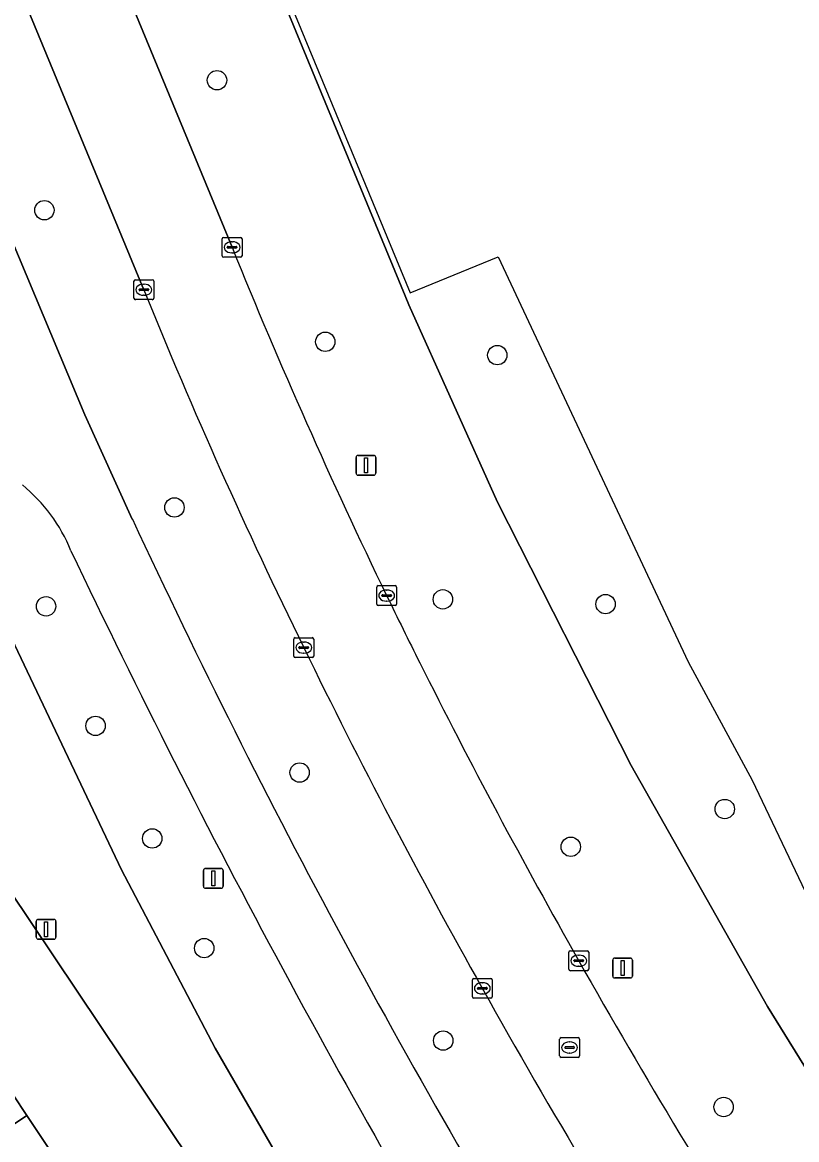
# Model space of a CAD drawing. Extents: x 158793 to 159888, y 384317 to 385256.
# Drawn here: x 159254.9 to 159294, y 384648 to 384704.4 of the extents above; entities that cross this region are included whole.
import ezdxf

# ---------------------------------------------------------------- set-up
doc = ezdxf.new("R2010")
doc.units = 0
for name, color, linetype in [('IMGEO_Berm_groen', 7, 'Continuous'), ('IMGEO_Boom', 7, 'Continuous'), ('IMGEO_Fietspad_gesloten', 7, 'Continuous'), ('IMGEO_Groenvoorziening', 7, 'Continuous'), ('IMGEO_Hek', 7, 'Continuous'), ('IMGEO_Kolk', 7, 'Continuous'), ('IMGEO_Lichtmast', 7, 'Continuous'), ('IMGEO_Pand', 7, 'Continuous'), ('IMGEO_Rijbaan_lokaal_gesloten', 7, 'Continuous'), ('IMGEO_Rioolput', 7, 'Continuous'), ('IMGEO_Voetpad_open', 7, 'Continuous')]:
    doc.layers.add(name, color=color, linetype=linetype)

msp = doc.modelspace()

# ---------------------------------------------------------------- linework, layer by layer
at = {"layer": 'IMGEO_Berm_groen'}
for points in [[(159216.952, 384783.693), (159217.253, 384782.828), (159218.327, 384780.517), (159221.58, 384772.678), (159236.092, 384737.711), (159251.77, 384699.675), (159258.087, 384684.588), (159260.49, 384679.327)], [(159278.91, 384680.193), (159274.429, 384690.144), (159274.24, 384690.602), (159261.949, 384720.397), (159249.737, 384750), (159238.159, 384778.066), (159231.399, 384775.338), (159237.799, 384759.848), (159247.134, 384737.413), (159257.442, 384712.623), (159265.522, 384693.043)], [(159261.072, 384690.903), (159252.164, 384712.413)], [(159333.494, 384583.345), (159340.335, 384575.84), (159343.091, 384578.482), (159297.497, 384646.725), (159292.522, 384654.756), (159285.647, 384666.91), (159278.91, 384680.193)]]:
    msp.add_lwpolyline(points, dxfattribs=at)
for centre, radius, start, end in [((159535.027, 384802.109), 290.738, 202.03266, 205.81965), ((159518.922, 384795.287), 278.178, 202.03927, 206.11117), ((159630.764, 384851.923), 408.524, 204.99165, 211.63886), ((159584.731, 384826.924), 346.288, 205.93373, 206.55818), ((159569.535, 384819.292), 334.191, 205.98761, 209.31406), ((159568.012, 384818.78), 327.692, 206.59154, 209.57085), ((159555.452, 384810.251), 312.561, 209.34732, 213.05794), ((159551.919, 384807.994), 313.301, 209.08982, 212.99951)]:
    msp.add_arc(centre, radius, start, end, dxfattribs=at)
at = {"layer": 'IMGEO_Boom'}
for centre in [(159264.758, 384701.469), (159256.055, 384694.914), (159270.219, 384688.277), (159278.893, 384687.605), (159262.613, 384679.922), (159276.149, 384675.289), (159256.139, 384674.936), (159284.352, 384675.048), (159258.633, 384668.911), (159268.925, 384666.555), (159290.363, 384664.715), (159261.494, 384663.23), (159282.598, 384662.811), (159264.113, 384657.7), (159276.164, 384653.038), (159290.306, 384649.69)]:
    msp.add_circle(centre, 0.489, dxfattribs=at)
at = {"layer": 'IMGEO_Fietspad_gesloten'}
for points in [[(159189.989, 384861.726), (159193.702, 384853.271), (159197.148, 384845.121), (159197.235, 384844.915), (159206.276, 384823.163), (159214.516, 384803.279), (159219.931, 384790.229), (159221.439, 384786.574), (159221.922, 384785.43), (159224.228, 384779.872), (159233.011, 384758.687), (159242.416, 384735.94), (159252.164, 384712.413), (159261.072, 384690.903)], [(159265.522, 384693.043), (159257.442, 384712.623), (159247.134, 384737.413), (159237.799, 384759.848)]]:
    msp.add_lwpolyline(points, dxfattribs=at)
for centre, radius, start, end in [((159535.027, 384802.109), 290.738, 202.03266, 205.81965), ((159518.922, 384795.287), 278.178, 202.03927, 206.11117), ((159584.731, 384826.924), 346.288, 205.93373, 206.55818), ((159569.535, 384819.292), 334.191, 205.98761, 209.31406), ((159568.012, 384818.78), 327.692, 206.59154, 209.57085), ((159555.452, 384810.251), 312.561, 209.34732, 213.05794), ((159551.919, 384807.994), 313.301, 209.08982, 212.99951)]:
    msp.add_arc(centre, radius, start, end, dxfattribs=at)
at = {"layer": 'IMGEO_Groenvoorziening'}
for points in [[(159259.345, 384775.845), (159258.476, 384779.062), (159246.475, 384781.347), (159238.159, 384778.066), (159249.737, 384750), (159261.949, 384720.397), (159274.24, 384690.602), (159274.429, 384690.144), (159278.91, 384680.193), (159285.647, 384666.91), (159292.522, 384654.756), (159297.497, 384646.725), (159343.091, 384578.482), (159343.747, 384579.11), (159344.133, 384578.71), (159340.698, 384575.458), (159343.371, 384572.63)], [(159201.289, 384776.877), (159195.743, 384773.179), (159198.516, 384769.05), (159229.19, 384723.379), (159224.283, 384720.074), (159251.833, 384678.94), (159253.112, 384675.993), (159259.952, 384661.651), (159264.67, 384652.66), (159271.444, 384640.927), (159281.072, 384626.042), (159295.14, 384605.026), (159302.978, 384593.779), (159290.294, 384585.213), (159293.251, 384580.83)], [(159271.444, 384640.927), (159264.67, 384652.66), (159259.952, 384661.651), (159253.112, 384675.993), (159251.833, 384678.94), (159245.073, 384674.375), (159284.084, 384616.156)]]:
    msp.add_lwpolyline(points, dxfattribs=at)
for centre, radius, start, end in [((159249.727, 384674.638), 8.271, 22.037, 50.8966), ((159681.434, 384879.243), 469.481, 205.41684, 211.18697)]:
    msp.add_arc(centre, radius, start, end, dxfattribs=at)
at = {"layer": 'IMGEO_Hek'}
for points in [[(159238.279, 384778.2), (159274.5, 384690.739)], [(159274.5, 384690.739), (159278.929, 384692.559), (159288.519, 384672.14), (159291.739, 384666.179), (159295.6, 384658.09), (159296.39, 384657.309), (159363.352, 384557.381)]]:
    msp.add_lwpolyline(points, dxfattribs=at)
at = {"layer": 'IMGEO_Kolk'}
for p, q in [((159265.021, 384692.617), (159265.021, 384693.469)), ((159265.096, 384693.543), (159265.948, 384693.543)), ((159265.509, 384693.323), (159265.534, 384693.323)), ((159266.022, 384693.469), (159266.022, 384692.617)), ((159265.28, 384693.037), (159265.28, 384693.049)), ((159265.718, 384693), (159265.32, 384693)), ((159265.323, 384693.086), (159265.721, 384693.086)), ((159265.532, 384692.763), (159265.507, 384692.763)), ((159265.764, 384693.049), (159265.764, 384693.037)), ((159265.948, 384692.543), (159265.096, 384692.543)), ((159260.571, 384690.477), (159260.571, 384691.329)), ((159260.646, 384691.403), (159261.498, 384691.403)), ((159260.83, 384690.897), (159260.83, 384690.909)), ((159260.873, 384690.946), (159261.271, 384690.946)), ((159261.059, 384691.183), (159261.084, 384691.183)), ((159261.314, 384690.909), (159261.314, 384690.897)), ((159261.572, 384691.329), (159261.572, 384690.477)), ((159261.498, 384690.403), (159260.646, 384690.403)), ((159261.268, 384690.86), (159260.87, 384690.86)), ((159261.082, 384690.623), (159261.057, 384690.623)), ((159272.813, 384675.055), (159272.813, 384675.907)), ((159272.888, 384675.981), (159273.74, 384675.981)), ((159273.301, 384675.761), (159273.326, 384675.761)), ((159273.814, 384675.907), (159273.814, 384675.055)), ((159273.072, 384675.475), (159273.072, 384675.487)), ((159273.51, 384675.438), (159273.112, 384675.438)), ((159273.115, 384675.524), (159273.513, 384675.524)), ((159273.324, 384675.201), (159273.299, 384675.201)), ((159273.556, 384675.487), (159273.556, 384675.475)), ((159273.74, 384674.981), (159272.888, 384674.981)), ((159268.634, 384672.431), (159268.634, 384673.283)), ((159268.709, 384673.357), (159269.561, 384673.357)), ((159268.893, 384672.851), (159268.893, 384672.863)), ((159268.936, 384672.9), (159269.334, 384672.9)), ((159269.122, 384673.137), (159269.147, 384673.137)), ((159269.377, 384672.863), (159269.377, 384672.851)), ((159269.635, 384673.283), (159269.635, 384672.431)), ((159269.561, 384672.357), (159268.709, 384672.357)), ((159269.331, 384672.814), (159268.933, 384672.814)), ((159269.145, 384672.577), (159269.12, 384672.577)), ((159282.502, 384656.638), (159282.502, 384657.49)), ((159282.577, 384657.564), (159283.429, 384657.564)), ((159282.761, 384657.058), (159282.761, 384657.07)), ((159282.804, 384657.107), (159283.202, 384657.107)), ((159282.99, 384657.344), (159283.015, 384657.344)), ((159283.245, 384657.07), (159283.245, 384657.058)), ((159283.503, 384657.49), (159283.503, 384656.638)), ((159283.429, 384656.564), (159282.577, 384656.564)), ((159283.199, 384657.021), (159282.801, 384657.021)), ((159283.013, 384656.784), (159282.988, 384656.784)), ((159277.637, 384655.247), (159277.637, 384656.099)), ((159277.712, 384656.173), (159278.564, 384656.173)), ((159278.125, 384655.953), (159278.15, 384655.953)), ((159278.638, 384656.099), (159278.638, 384655.247)), ((159277.896, 384655.667), (159277.896, 384655.679)), ((159278.334, 384655.63), (159277.936, 384655.63)), ((159277.939, 384655.716), (159278.337, 384655.716)), ((159278.148, 384655.393), (159278.123, 384655.393)), ((159278.38, 384655.679), (159278.38, 384655.667)), ((159278.564, 384655.173), (159277.712, 384655.173))]:
    msp.add_line(p, q, dxfattribs=at)
for points in [[(159265.021, 384692.617), (159265.021, 384693.469)], [(159265.096, 384693.543), (159265.948, 384693.543)], [(159266.022, 384693.469), (159266.022, 384692.617)], [(159265.948, 384692.543), (159265.096, 384692.543)], [(159260.571, 384690.477), (159260.571, 384691.329)], [(159260.646, 384691.403), (159261.498, 384691.403)], [(159261.572, 384691.329), (159261.572, 384690.477)], [(159261.498, 384690.403), (159260.646, 384690.403)], [(159272.813, 384675.055), (159272.813, 384675.907)], [(159272.888, 384675.981), (159273.74, 384675.981)], [(159273.814, 384675.907), (159273.814, 384675.055)], [(159273.74, 384674.981), (159272.888, 384674.981)], [(159268.634, 384672.431), (159268.634, 384673.283)], [(159268.709, 384673.357), (159269.561, 384673.357)], [(159269.635, 384673.283), (159269.635, 384672.431)], [(159269.561, 384672.357), (159268.709, 384672.357)], [(159282.502, 384656.638), (159282.502, 384657.49)], [(159282.577, 384657.564), (159283.429, 384657.564)], [(159283.503, 384657.49), (159283.503, 384656.638)], [(159283.429, 384656.564), (159282.577, 384656.564)], [(159277.637, 384655.247), (159277.637, 384656.099)], [(159277.712, 384656.173), (159278.564, 384656.173)], [(159278.638, 384656.099), (159278.638, 384655.247)], [(159278.564, 384655.173), (159277.712, 384655.173)]]:
    msp.add_lwpolyline(points, dxfattribs=at)
for centre, radius, start, end in [((159265.098, 384693.467), 0.0765, 91.552, 178.448), ((159265.098, 384693.467), 0.0765, 91.552, 178.448), ((159265.946, 384693.467), 0.0765, 1.552, 88.448), ((159265.946, 384693.467), 0.0765, 1.552, 88.448), ((159265.098, 384692.619), 0.0765, 181.552, 268.448), ((159265.098, 384692.619), 0.0765, 181.552, 268.448), ((159265.32, 384693.046), 0.0403, 85.8775, 175.7526), ((159265.317, 384693.036), 0.0366, 178.938, 274.7102), ((159265.721, 384693.043), 0.043, 264.8664, 352.4533), ((159265.725, 384693.048), 0.0386, 1.7309, 96.639), ((159265.946, 384692.619), 0.0765, 271.552, 358.448), ((159265.946, 384692.619), 0.0765, 271.552, 358.448), ((159260.648, 384691.327), 0.0765, 91.552, 178.448), ((159260.648, 384691.327), 0.0765, 91.552, 178.448), ((159260.87, 384690.906), 0.0403, 85.8775, 175.7526), ((159260.867, 384690.896), 0.0366, 178.938, 274.7102), ((159261.271, 384690.903), 0.043, 264.8664, 352.4533), ((159261.275, 384690.908), 0.0386, 1.7309, 96.639), ((159261.496, 384691.327), 0.0765, 1.552, 88.448), ((159261.496, 384691.327), 0.0765, 1.552, 88.448), ((159260.648, 384690.479), 0.0765, 181.552, 268.448), ((159260.648, 384690.479), 0.0765, 181.552, 268.448), ((159261.496, 384690.479), 0.0765, 271.552, 358.448), ((159261.496, 384690.479), 0.0765, 271.552, 358.448), ((159272.89, 384675.905), 0.0765, 91.552, 178.448), ((159272.89, 384675.905), 0.0765, 91.552, 178.448), ((159273.738, 384675.905), 0.0765, 1.552, 88.448), ((159273.738, 384675.905), 0.0765, 1.552, 88.448), ((159273.112, 384675.484), 0.0403, 85.8775, 175.7526), ((159273.109, 384675.474), 0.0366, 178.938, 274.7102), ((159273.513, 384675.481), 0.043, 264.8664, 352.4533), ((159273.517, 384675.486), 0.0386, 1.7309, 96.639), ((159272.89, 384675.057), 0.0765, 181.552, 268.448), ((159272.89, 384675.057), 0.0765, 181.552, 268.448), ((159273.738, 384675.057), 0.0765, 271.552, 358.448), ((159273.738, 384675.057), 0.0765, 271.552, 358.448), ((159268.711, 384673.281), 0.0765, 91.552, 178.448), ((159268.711, 384673.281), 0.0765, 91.552, 178.448), ((159268.933, 384672.86), 0.0403, 85.8775, 175.7526), ((159268.93, 384672.85), 0.0366, 178.938, 274.7102), ((159269.334, 384672.857), 0.043, 264.8664, 352.4533), ((159269.338, 384672.862), 0.0386, 1.7309, 96.639), ((159269.559, 384673.281), 0.0765, 1.552, 88.448), ((159269.559, 384673.281), 0.0765, 1.552, 88.448), ((159268.711, 384672.433), 0.0765, 181.552, 268.448), ((159268.711, 384672.433), 0.0765, 181.552, 268.448), ((159269.559, 384672.433), 0.0765, 271.552, 358.448), ((159269.559, 384672.433), 0.0765, 271.552, 358.448), ((159282.579, 384657.488), 0.0765, 91.552, 178.448), ((159282.579, 384657.488), 0.0765, 91.552, 178.448), ((159282.801, 384657.067), 0.0403, 85.8775, 175.7526), ((159283.206, 384657.069), 0.0386, 1.7309, 96.639), ((159283.427, 384657.488), 0.0765, 1.552, 88.448), ((159283.427, 384657.488), 0.0765, 1.552, 88.448), ((159282.579, 384656.64), 0.0765, 181.552, 268.448), ((159282.579, 384656.64), 0.0765, 181.552, 268.448), ((159282.798, 384657.057), 0.0366, 178.938, 274.7102), ((159283.202, 384657.064), 0.043, 264.8664, 352.4533), ((159283.427, 384656.64), 0.0765, 271.552, 358.448), ((159283.427, 384656.64), 0.0765, 271.552, 358.448), ((159277.714, 384656.097), 0.0765, 91.552, 178.448), ((159277.714, 384656.097), 0.0765, 91.552, 178.448), ((159278.562, 384656.097), 0.0765, 1.552, 88.448), ((159278.562, 384656.097), 0.0765, 1.552, 88.448), ((159277.936, 384655.676), 0.0403, 85.8775, 175.7526), ((159277.933, 384655.666), 0.0366, 178.938, 274.7102), ((159278.337, 384655.673), 0.043, 264.8664, 352.4533), ((159278.341, 384655.678), 0.0386, 1.7309, 96.639), ((159277.714, 384655.249), 0.0765, 181.552, 268.448), ((159277.714, 384655.249), 0.0765, 181.552, 268.448), ((159278.562, 384655.249), 0.0765, 271.552, 358.448), ((159278.562, 384655.249), 0.0765, 271.552, 358.448)]:
    msp.add_arc(centre, radius, start, end, dxfattribs=at)
for centre, major_axis, ratio, start_param, end_param in [((159265.508, 384693.043), (-0.387, 0.002), 0.722429, 4.712389, 7.853982), ((159265.533, 384693.043), (-0.39, 0.002), 0.717154, 1.570796, 4.712389), ((159261.058, 384690.903), (-0.387, 0.002), 0.722429, 4.712389, 7.853982), ((159261.083, 384690.903), (-0.39, 0.002), 0.717154, 1.570796, 4.712389), ((159273.3, 384675.481), (-0.387, 0.002), 0.722429, 4.712389, 7.853982), ((159273.325, 384675.481), (-0.39, 0.002), 0.717154, 1.570796, 4.712389), ((159269.121, 384672.857), (-0.387, 0.002), 0.722429, 4.712389, 7.853982), ((159269.146, 384672.857), (-0.39, 0.002), 0.717154, 1.570796, 4.712389), ((159282.989, 384657.064), (-0.387, 0.002), 0.722429, 4.712389, 7.853982), ((159283.014, 384657.064), (-0.39, 0.002), 0.717154, 1.570796, 4.712389), ((159278.124, 384655.673), (-0.387, 0.002), 0.722429, 4.712389, 7.853982), ((159278.149, 384655.673), (-0.39, 0.002), 0.717154, 1.570796, 4.712389)]:
    msp.add_ellipse(centre, major_axis=major_axis, ratio=ratio, start_param=start_param, end_param=end_param, dxfattribs=at)
at = {"layer": 'IMGEO_Lichtmast'}
for p, q in [((159271.773, 384681.651), (159271.773, 384682.451)), ((159271.773, 384682.451), (159271.773, 384681.651)), ((159271.873, 384682.551), (159272.663, 384682.551)), ((159272.663, 384682.551), (159271.873, 384682.551)), ((159272.763, 384682.451), (159272.763, 384681.651)), ((159272.763, 384681.651), (159272.763, 384682.451)), ((159272.663, 384681.551), (159271.873, 384681.551)), ((159271.873, 384681.551), (159272.663, 384681.551)), ((159264.079, 384660.82), (159264.079, 384661.62)), ((159264.079, 384661.62), (159264.079, 384660.82)), ((159264.179, 384661.72), (159264.969, 384661.72)), ((159264.969, 384661.72), (159264.179, 384661.72)), ((159265.069, 384661.62), (159265.069, 384660.82)), ((159265.069, 384660.82), (159265.069, 384661.62)), ((159264.969, 384660.72), (159264.179, 384660.72)), ((159264.179, 384660.72), (159264.969, 384660.72)), ((159255.645, 384658.252), (159255.645, 384659.052)), ((159255.645, 384659.052), (159255.645, 384658.252)), ((159255.745, 384659.152), (159256.535, 384659.152)), ((159256.535, 384659.152), (159255.745, 384659.152)), ((159256.635, 384659.052), (159256.635, 384658.252)), ((159256.635, 384658.252), (159256.635, 384659.052)), ((159256.535, 384658.152), (159255.745, 384658.152)), ((159255.745, 384658.152), (159256.535, 384658.152)), ((159284.714, 384656.295), (159284.714, 384657.095)), ((159284.714, 384657.095), (159284.714, 384656.295)), ((159284.814, 384657.195), (159285.604, 384657.195)), ((159285.604, 384657.195), (159284.814, 384657.195)), ((159285.704, 384657.095), (159285.704, 384656.295)), ((159285.704, 384656.295), (159285.704, 384657.095)), ((159285.604, 384656.195), (159284.814, 384656.195)), ((159284.814, 384656.195), (159285.604, 384656.195))]:
    msp.add_line(p, q, dxfattribs=at)
for points in [[(159272.193, 384682.426), (159272.343, 384682.426), (159272.343, 384681.676), (159272.193, 384681.676), (159272.193, 384682.426)], [(159264.499, 384661.595), (159264.649, 384661.595), (159264.649, 384660.845), (159264.499, 384660.845), (159264.499, 384661.595)], [(159256.065, 384659.027), (159256.215, 384659.027), (159256.215, 384658.277), (159256.065, 384658.277), (159256.065, 384659.027)], [(159285.134, 384657.07), (159285.284, 384657.07), (159285.284, 384656.32), (159285.134, 384656.32), (159285.134, 384657.07)]]:
    msp.add_lwpolyline(points, dxfattribs=at)
for centre, start, end in [((159271.873, 384682.451), 90, 180), ((159271.873, 384682.451), 90, 180), ((159272.663, 384682.451), 0, 90), ((159272.663, 384682.451), 360, 90), ((159271.873, 384681.651), 180, 270), ((159271.873, 384681.651), 180, 270), ((159272.663, 384681.651), 270, 0), ((159272.663, 384681.651), 270, 0), ((159264.179, 384661.62), 90, 180), ((159264.179, 384661.62), 90, 180), ((159264.969, 384661.62), 0, 90), ((159264.969, 384661.62), 360, 90), ((159264.179, 384660.82), 180, 270), ((159264.179, 384660.82), 180, 270), ((159264.969, 384660.82), 270, 0), ((159264.969, 384660.82), 270, 0), ((159255.745, 384659.052), 90, 180), ((159255.745, 384659.052), 90, 180), ((159256.535, 384659.052), 0, 90), ((159256.535, 384659.052), 360, 90), ((159255.745, 384658.252), 180, 270), ((159255.745, 384658.252), 180, 270), ((159256.535, 384658.252), 270, 0), ((159256.535, 384658.252), 270, 0), ((159284.814, 384657.095), 90, 180), ((159284.814, 384657.095), 90, 180), ((159285.604, 384657.095), 0, 90), ((159285.604, 384657.095), 360, 90), ((159284.814, 384656.295), 180, 270), ((159284.814, 384656.295), 180, 270), ((159285.604, 384656.295), 270, 0), ((159285.604, 384656.295), 270, 0)]:
    msp.add_arc(centre, 0.1, start, end, dxfattribs=at)
at = {"layer": 'IMGEO_Pand'}
for points in [[(159253.085, 384652.381), (159254.516, 384653.338), (159252.384, 384656.493), (159244.264, 384651.036), (159248.484, 384644.756), (159255.177, 384649.253)], [(159260.821, 384643.93), (159259.45, 384645.984), (159258.011, 384645.015), (159255.177, 384649.253), (159248.484, 384644.756), (159252.705, 384638.476)]]:
    msp.add_lwpolyline(points, close=True, dxfattribs=at)
at = {"layer": 'IMGEO_Rijbaan_lokaal_gesloten'}
msp.add_lwpolyline([(159260.49, 384679.327), (159258.087, 384684.588), (159251.77, 384699.675), (159236.092, 384737.711)], dxfattribs=at)
for centre, radius, start, end in [((159249.727, 384674.638), 8.271, 22.037, 50.8966), ((159630.764, 384851.923), 408.524, 204.99165, 211.63886), ((159681.434, 384879.243), 469.481, 205.41684, 211.18697)]:
    msp.add_arc(centre, radius, start, end, dxfattribs=at)
at = {"layer": 'IMGEO_Rioolput'}
for p, q in [((159282.038, 384652.264), (159282.038, 384653.116)), ((159282.113, 384653.19), (159282.965, 384653.19)), ((159283.039, 384653.116), (159283.039, 384652.264)), ((159282.297, 384652.684), (159282.297, 384652.696)), ((159282.735, 384652.647), (159282.337, 384652.647)), ((159282.34, 384652.733), (159282.738, 384652.733)), ((159282.526, 384652.97), (159282.551, 384652.97)), ((159282.781, 384652.696), (159282.781, 384652.684)), ((159282.965, 384652.19), (159282.113, 384652.19)), ((159282.549, 384652.41), (159282.524, 384652.41))]:
    msp.add_line(p, q, dxfattribs=at)
for points in [[(159282.038, 384652.264), (159282.038, 384653.116)], [(159282.113, 384653.19), (159282.965, 384653.19)], [(159283.039, 384653.116), (159283.039, 384652.264)], [(159282.965, 384652.19), (159282.113, 384652.19)]]:
    msp.add_lwpolyline(points, dxfattribs=at)
for centre, radius, start, end in [((159282.115, 384653.114), 0.0765, 91.552, 178.448), ((159282.115, 384653.114), 0.0765, 91.552, 178.448), ((159282.963, 384653.114), 0.0765, 1.552, 88.448), ((159282.963, 384653.114), 0.0765, 1.552, 88.448), ((159282.337, 384652.693), 0.0403, 85.8775, 175.7526), ((159282.334, 384652.683), 0.0366, 178.938, 274.7102), ((159282.738, 384652.69), 0.043, 264.8664, 352.4533), ((159282.742, 384652.695), 0.0386, 1.7309, 96.639), ((159282.115, 384652.266), 0.0765, 181.552, 268.448), ((159282.115, 384652.266), 0.0765, 181.552, 268.448), ((159282.963, 384652.266), 0.0765, 271.552, 358.448), ((159282.963, 384652.266), 0.0765, 271.552, 358.448)]:
    msp.add_arc(centre, radius, start, end, dxfattribs=at)
for centre, major_axis, ratio, start_param, end_param in [((159282.525, 384652.69), (-0.387, 0.002), 0.722429, 4.712389, 7.853982), ((159282.55, 384652.69), (-0.39, 0.002), 0.717154, 1.570796, 4.712389)]:
    msp.add_ellipse(centre, major_axis=major_axis, ratio=ratio, start_param=start_param, end_param=end_param, dxfattribs=at)
at = {"layer": 'IMGEO_Voetpad_open'}
for points in [[(159274.674, 384625.893), (159280.198, 384617.788), (159281.01, 384616.597), (159276.865, 384613.804), (159276.077, 384614.965), (159274.774, 384616.86), (159272.655, 384615.428), (159273.311, 384614.477), (159275.927, 384610.681), (159284.084, 384616.156), (159245.073, 384674.375), (159251.833, 384678.94), (159224.283, 384720.074)], [(159221.515, 384661.409), (159222.843, 384659.434), (159223.405, 384659.813), (159236.861, 384668.877), (159238.906, 384665.665), (159241.027, 384667.088), (159239.783, 384668.942), (159238.901, 384670.278), (159241.796, 384672.189), (159242.671, 384670.925), (159245.283, 384667.048), (159245.495, 384666.734), (159244.077, 384665.779), (159246.737, 384661.815), (159249.653, 384657.469), (159251.075, 384658.43), (159252.384, 384656.493), (159254.516, 384653.338), (159253.085, 384652.381), (159255.177, 384649.253), (159258.011, 384645.015)]]:
    msp.add_lwpolyline(points, dxfattribs=at)

doc.saveas('drawing.dxf')
